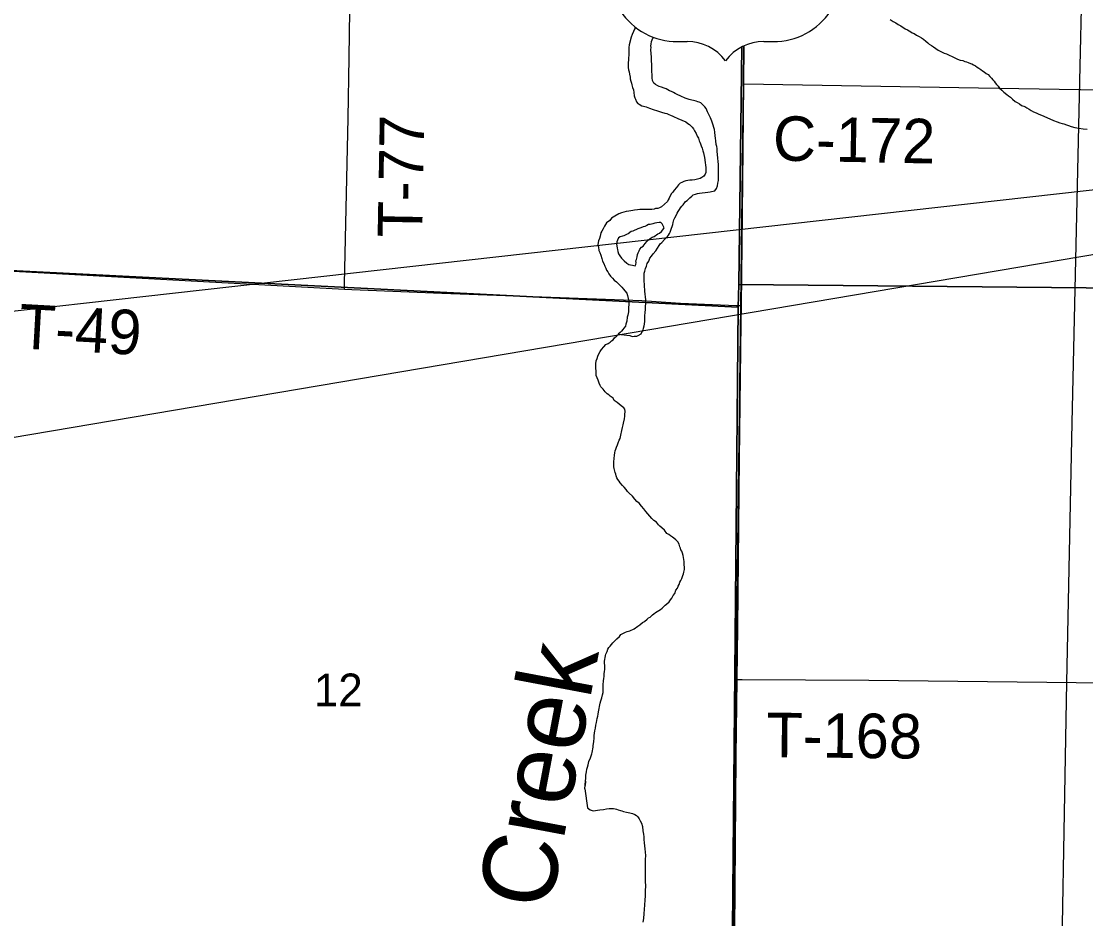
# Model space of a CAD drawing. Extents: x 0 to 68, y 0 to 52.9.
# Drawn here: x 25.207 to 26.517, y 16.185 to 17.291 of the extents above; entities that cross this region are included whole.
import ezdxf

# ---------------------------------------------------------------- set-up
doc = ezdxf.new("R2010")
doc.units = 0
for name, color, linetype in [('Default', 7, 'Continuous'), ('GM_X_County_Road', 7, 'Continuous'), ('GM_X_County_Road_Text', 7, 'Continuous'), ('GM_X_Minor_River', 7, 'Continuous'), ('GM_X_Minor_River_Text', 7, 'Continuous'), ('GM_X_Township', 7, 'Continuous'), ('GM_X_Township_Road', 7, 'Continuous'), ('GM_X_Township_Road_Text', 7, 'Continuous'), ('SH_Data', 7, 'Continuous')]:
    doc.layers.add(name, color=color, linetype=linetype)

msp = doc.modelspace()

# ---------------------------------------------------------------- linework, layer by layer
at = {"layer": 'Default'}
for p, q in [((26.0147, 17.2655), (26.0265, 17.2655)), ((26.1207, 17.2655), (26.1325, 17.2655))]:
    msp.add_line(p, q, dxfattribs=at)
for points in [[(26.0939, 17.2591), (26.0899, 16.9664), (26.0892, 16.9383), (25.1195, 16.9871), (25.1349, 17.9142), (26.1025, 17.8975), (26.0973, 17.5106)], [(26.0973, 17.5106), (26.1025, 17.8975), (27.0362, 17.8879), (26.9878, 16.9576), (26.0899, 16.9664), (26.0939, 17.2591)], [(26.4744, 14.1085), (26.4757, 15.0215), (26.4765, 15.5044), (26.4849, 15.9942), (26.4936, 16.4764), (26.5003, 16.7962), (26.5068, 17.0882), (26.51, 17.2354), (26.5141, 17.413)], [(26.0731, 15.2647), (26.0743, 15.3906), (26.0754, 15.486), (26.0756, 15.5111), (26.0758, 15.5255), (26.0772, 15.5974), (26.0801, 15.7773), (26.0824, 15.9331), (26.0828, 15.9685), (26.0831, 15.9922), (26.084, 16.071), (26.0852, 16.1699), (26.0869, 16.3857), (26.0879, 16.48), (26.0886, 16.5446), (26.0909, 16.7515), (26.0929, 16.9193), (26.0932, 16.9403), (26.0941, 17.0152), (26.0951, 17.0932), (26.0963, 17.2133), (26.0967, 17.2604)]]:
    msp.add_lwpolyline(points, dxfattribs=at)
for points in [[(25.1195, 16.9871), (26.0892, 16.9383), (26.0805, 15.9928), (26.0802, 15.9705), (25.1024, 16.0217)], [(26.0899, 16.9664), (26.9878, 16.9576), (26.9703, 15.9867), (26.5121, 15.996), (26.0805, 15.9928), (26.0892, 16.9383)]]:
    msp.add_lwpolyline(points, close=True, dxfattribs=at)
for centre, radius, start, end in [((26.0138, 17.348), 0.0825, 154.8319, 270.6383), ((26.1334, 17.348), 0.0825, 269.3617, 25.1681), ((26.0265, 17.2066), 0.0589, 36.8699, 90), ((26.1207, 17.2066), 0.0589, 90, 143.1301)]:
    msp.add_arc(centre, radius, start, end, dxfattribs=at)
at = {"layer": 'GM_X_County_Road'}
for points in [[(26.0963, 17.2133), (26.385, 17.2087), (26.5093, 17.2064)], [(26.5093, 17.2064), (26.5108, 17.2064), (26.5435, 17.2058), (26.8043, 17.2014), (27.0501, 17.1968), (27.2359, 17.1926), (27.2779, 17.1917), (27.4547, 17.1875), (27.4916, 17.1869)]]:
    msp.add_lwpolyline(points, dxfattribs=at)
at = {"layer": 'GM_X_Minor_River'}
for points in [[(26.2763, 17.2925), (26.2799, 17.2903), (26.2832, 17.2884), (26.2861, 17.2865), (26.2894, 17.2847), (26.2912, 17.2835), (26.2931, 17.2824), (26.2949, 17.2813), (26.2974, 17.2798), (26.2996, 17.2787), (26.3015, 17.2776), (26.3033, 17.2764), (26.3058, 17.2753), (26.3088, 17.2734), (26.312, 17.2719), (26.315, 17.2701), (26.3172, 17.2686), (26.3201, 17.266), (26.3226, 17.2641), (26.3244, 17.2623), (26.327, 17.2608), (26.3295, 17.2589), (26.3325, 17.257), (26.3354, 17.2548), (26.3394, 17.2529), (26.3427, 17.2514), (26.3456, 17.2503), (26.3558, 17.2454), (26.3591, 17.2439), (26.3624, 17.2428), (26.3657, 17.242), (26.3683, 17.2409), (26.3701, 17.2405), (26.3723, 17.2397), (26.3749, 17.2386), (26.3767, 17.2379), (26.3789, 17.2367), (26.3811, 17.2356), (26.3833, 17.2341), (26.3855, 17.2326), (26.388, 17.2311), (26.3898, 17.2296), (26.392, 17.2282), (26.3942, 17.2263), (26.3968, 17.2248), (26.399, 17.2226)], [(25.963, 17.283), (25.9618, 17.2807), (25.9603, 17.2778), (25.9588, 17.2741), (25.9577, 17.2708), (25.955, 17.2613), (25.9546, 17.2584), (25.9546, 17.2555), (25.9546, 17.2533), (25.9546, 17.2511), (25.9545, 17.2485), (25.9541, 17.2459), (25.9541, 17.2426), (25.9537, 17.2397), (25.9537, 17.2364), (25.954, 17.2334), (25.9544, 17.2309), (25.9551, 17.2283), (25.9554, 17.2253), (25.9561, 17.2217), (25.9565, 17.2195), (25.9572, 17.2169), (25.9579, 17.2143), (25.9582, 17.2121), (25.9593, 17.2088), (25.9604, 17.2062), (25.9607, 17.2029), (25.9614, 17.1988), (25.9621, 17.1963), (25.9628, 17.1944), (25.9639, 17.1911), (25.9657, 17.1893), (25.9675, 17.1885), (25.9708, 17.1863), (25.9726, 17.1859), (25.9759, 17.1851), (25.98, 17.1836), (25.9847, 17.1817), (25.9898, 17.1802), (25.995, 17.1787), (25.999, 17.1772), (26.0016, 17.1768), (26.0038, 17.1756), (26.006, 17.1749), (26.0089, 17.1738), (26.0111, 17.1726), (26.0133, 17.1715), (26.0151, 17.1708), (26.025, 17.1666), (26.0272, 17.1648), (26.0293, 17.1633), (26.0326, 17.1599), (26.0341, 17.1581), (26.0355, 17.1555), (26.0377, 17.1525), (26.0387, 17.1492), (26.0402, 17.1466), (26.0413, 17.1433), (26.042, 17.1415), (26.0427, 17.1396), (26.0438, 17.137), (26.0448, 17.1341), (26.0459, 17.1311), (26.0466, 17.1286), (26.047, 17.1264), (26.0477, 17.1227), (26.0487, 17.1164), (26.049, 17.1135), (26.0494, 17.1106), (26.0494, 17.1073), (26.0493, 17.1043), (26.0486, 17.1021), (26.0471, 17.0999), (26.0445, 17.0981), (26.0426, 17.097), (26.0393, 17.096), (26.036, 17.0953)], [(26.0187, 17.1983), (26.0143, 17.2005), (26.0117, 17.2016), (26.0095, 17.2028), (26.007, 17.2039), (26.0048, 17.205), (26.0026, 17.2061), (26.0004, 17.2073), (25.9982, 17.208), (25.9949, 17.2095), (25.992, 17.2103), (25.9902, 17.211), (25.9876, 17.2125), (25.9854, 17.2144), (25.9836, 17.2177), (25.9833, 17.221), (25.9833, 17.2229), (25.9833, 17.2258), (25.983, 17.2276), (25.983, 17.2302), (25.983, 17.2335), (25.9831, 17.2372), (25.9827, 17.2416), (25.9824, 17.2445), (25.9824, 17.2471), (25.9821, 17.25), (25.9821, 17.2522), (25.9818, 17.2541), (25.9818, 17.2559), (25.9822, 17.2581), (25.9818, 17.2603), (25.9822, 17.2625), (25.9826, 17.2654), (25.9834, 17.2676), (25.9841, 17.2695), (25.985, 17.2707)], [(26.399, 17.2226), (26.4008, 17.2204), (26.4026, 17.2185), (26.4044, 17.2166), (26.4055, 17.2148), (26.4069, 17.2126), (26.4091, 17.2104), (26.4109, 17.2081), (26.4135, 17.2055), (26.416, 17.2033), (26.4197, 17.2003), (26.4219, 17.1988), (26.4244, 17.197), (26.4266, 17.1944), (26.4299, 17.1918), (26.4324, 17.1903), (26.4353, 17.1888), (26.4379, 17.1869), (26.4419, 17.1854), (26.4445, 17.1839), (26.4474, 17.1824), (26.4499, 17.1806), (26.4525, 17.1791), (26.4558, 17.1776), (26.4591, 17.1761), (26.4624, 17.1749), (26.4653, 17.1738), (26.4774, 17.1685), (26.4818, 17.1666), (26.4851, 17.1655), (26.488, 17.1647), (26.4898, 17.1644), (26.4931, 17.1629), (26.4957, 17.1621), (26.499, 17.161), (26.5034, 17.1598), (26.5085, 17.159), (26.5136, 17.1579), (26.5188, 17.1578)], [(25.9741, 16.9175), (25.9745, 16.9212), (25.9745, 16.9245), (25.9745, 16.9278), (25.9746, 16.9318), (25.975, 16.9355), (25.975, 16.9388), (25.9754, 16.9432), (25.9754, 16.9476), (25.9745, 16.9582), (25.9738, 16.9656), (25.9735, 16.9711), (25.9735, 16.9744), (25.9735, 16.9773), (25.9736, 16.9803), (25.9743, 16.9828), (25.9751, 16.9861), (25.9762, 16.9891), (25.9774, 16.9924), (25.9792, 16.9949), (25.9807, 16.9986), (25.9826, 17.0011), (25.9848, 17.004), (25.9878, 17.0077), (25.99, 17.0113), (25.9919, 17.0142), (25.9934, 17.0164), (25.9952, 17.0182), (25.9986, 17.0219), (26.0004, 17.0237), (26.0023, 17.0255), (26.0034, 17.0273), (26.0045, 17.0292), (26.0056, 17.031), (26.0064, 17.0332), (26.0072, 17.0357), (26.0079, 17.0379), (26.0087, 17.0401), (26.0094, 17.0427), (26.0102, 17.046), (26.0113, 17.0485), (26.0128, 17.0515), (26.0143, 17.054), (26.0154, 17.0562), (26.0169, 17.0588), (26.0184, 17.0609), (26.0199, 17.0628), (26.0214, 17.0646), (26.0244, 17.0686), (26.0266, 17.07), (26.0296, 17.0729), (26.0321, 17.0751), (26.034, 17.0766), (26.0369, 17.0776), (26.0392, 17.0784), (26.0417, 17.0787), (26.0517, 17.0801), (26.0546, 17.0804), (26.0564, 17.0807), (26.0583, 17.0811), (26.0605, 17.0818), (26.0627, 17.0847), (26.0639, 17.088), (26.0643, 17.0913), (26.065, 17.0946), (26.065, 17.0964), (26.0651, 17.0986), (26.0651, 17.1012), (26.0651, 17.1034), (26.0651, 17.1056), (26.0648, 17.1097), (26.0648, 17.1122), (26.0648, 17.1141), (26.0645, 17.1177), (26.0642, 17.1221), (26.0639, 17.1266), (26.0635, 17.1302), (26.0632, 17.1339), (26.0629, 17.1365), (26.0621, 17.1387), (26.0618, 17.1431), (26.0615, 17.1464), (26.0611, 17.1493), (26.0605, 17.1538), (26.0601, 17.1574), (26.0594, 17.1596), (26.0583, 17.1626), (26.0566, 17.1674), (26.0551, 17.1718), (26.0533, 17.1755), (26.0515, 17.1788), (26.0497, 17.1829), (26.0483, 17.1851), (26.0457, 17.1877), (26.0432, 17.1899), (26.0414, 17.1907), (26.0395, 17.1914), (26.0377, 17.1922), (26.0289, 17.1941), (26.0238, 17.196), (26.0187, 17.1983)], [(26.036, 17.0953), (26.0327, 17.0949), (26.0298, 17.095), (26.0272, 17.0946), (26.0246, 17.0939), (26.0224, 17.0932), (26.0198, 17.0921), (26.018, 17.0911), (26.0158, 17.0889), (26.0135, 17.086), (26.0106, 17.0827), (26.0087, 17.0801), (26.0072, 17.0783), (26.005, 17.0747), (26.0042, 17.0728), (26.0031, 17.0707), (26.0023, 17.0685), (25.9949, 17.0619), (25.9924, 17.0609), (25.9905, 17.0601), (25.9876, 17.0598), (25.9857, 17.0591), (25.9831, 17.0587), (25.9798, 17.0588), (25.9769, 17.0588), (25.9736, 17.0588), (25.9707, 17.0589), (25.9681, 17.0589), (25.9655, 17.0582), (25.9618, 17.0579), (25.9596, 17.0575), (25.9571, 17.0572), (25.9545, 17.0565), (25.9515, 17.0561), (25.9486, 17.0554), (25.9457, 17.0547), (25.9423, 17.0533), (25.9375, 17.0504), (25.9335, 17.0479), (25.9312, 17.045), (25.9272, 17.0421), (25.9246, 17.0381), (25.9231, 17.0348), (25.9216, 17.0322), (25.9204, 17.03), (25.9193, 17.026), (25.9185, 17.0231), (25.9174, 17.0201), (25.917, 17.0179), (25.9166, 17.0154), (25.9173, 17.0124), (25.9177, 17.0084), (25.9191, 17.0058), (25.9202, 17.0025), (25.9216, 16.9984), (25.9223, 16.9951), (25.9237, 16.9922), (25.9252, 16.9889), (25.9263, 16.9863), (25.9273, 16.9841), (25.9288, 16.9818), (25.9302, 16.9796), (25.932, 16.9767), (25.9346, 16.9741), (25.9368, 16.9715), (25.9393, 16.9696), (25.9462, 16.9629), (25.948, 16.9607), (25.9499, 16.9585), (25.952, 16.9555), (25.9531, 16.953), (25.9538, 16.9493), (25.9545, 16.9456), (25.9545, 16.9434), (25.9545, 16.9416), (25.9544, 16.9379), (25.9544, 16.9353), (25.9544, 16.9327), (25.9536, 16.9287), (25.9528, 16.9262), (25.9521, 16.9214), (25.9509, 16.9177), (25.9505, 16.9152), (25.9487, 16.9126), (25.9472, 16.9108), (25.9457, 16.909), (25.9438, 16.9072), (25.9416, 16.905)], [(25.9806, 17.0224), (25.9835, 17.0246), (25.9858, 17.0253), (25.9902, 17.0286), (25.9924, 17.0296), (25.995, 17.0315), (25.9965, 17.0336), (25.998, 17.0362), (25.9969, 17.0388), (25.9955, 17.041), (25.994, 17.0428), (25.9918, 17.0429), (25.9892, 17.0422), (25.9867, 17.0418), (25.9841, 17.0411), (25.9808, 17.0404), (25.9789, 17.0401), (25.9767, 17.039), (25.9745, 17.0379), (25.9723, 17.0372), (25.9693, 17.0361), (25.9657, 17.0351), (25.9594, 17.0322), (25.9575, 17.0315), (25.9538, 17.0289), (25.9516, 17.0279), (25.9487, 17.0264), (25.9468, 17.0257), (25.9439, 17.025), (25.942, 17.0239)], [(25.942, 17.0239), (25.9406, 17.021), (25.9398, 17.0188), (25.9394, 17.0166), (25.9401, 17.0111), (25.9408, 17.0093), (25.9411, 17.007), (25.9419, 17.0041), (25.9437, 17.0015), (25.9458, 16.9989), (25.9491, 16.9956), (25.952, 16.9926), (25.9546, 16.9911), (25.9568, 16.9904), (25.9593, 16.99), (25.9623, 16.9892), (25.9634, 16.991), (25.9638, 16.9936), (25.9634, 16.9954), (25.9642, 16.9973), (25.965, 17.0006), (25.9653, 17.0031), (25.9661, 17.0053), (25.9672, 17.0079), (25.968, 17.0097), (25.9702, 17.0123), (25.9721, 17.0137), (25.9747, 17.017), (25.9769, 17.0192), (25.9787, 17.0213), (25.9806, 17.0224)], [(25.9416, 16.905), (25.9559, 16.9034), (25.9588, 16.9022), (25.9611, 16.9026), (25.9644, 16.9029), (25.9662, 16.9036), (25.9699, 16.9058), (25.971, 16.9083), (25.9721, 16.9102), (25.9729, 16.9127), (25.9737, 16.9153), (25.9741, 16.9175)], [(25.9156, 16.8751), (25.9167, 16.8781), (25.9179, 16.881), (25.9194, 16.8839), (25.9209, 16.8865), (25.9238, 16.8897), (25.9264, 16.8923), (25.9294, 16.8937), (25.9316, 16.8955), (25.9335, 16.897), (25.9353, 16.8984), (25.9372, 16.9006), (25.9398, 16.9032), (25.9416, 16.9049)], [(26.021, 16.6079), (26.0221, 16.6101), (26.0225, 16.6123), (26.0232, 16.6156), (26.0233, 16.6185), (26.0229, 16.6207), (26.0226, 16.6225), (26.0226, 16.6251), (26.0222, 16.6277), (26.0216, 16.6325), (26.0209, 16.6354), (26.0198, 16.638), (26.0187, 16.6398), (26.0183, 16.6417), (26.0176, 16.6435), (26.0166, 16.6468), (26.0148, 16.6494), (26.0126, 16.652), (26.01, 16.6539), (26.0082, 16.6554), (26.006, 16.6569), (26.0038, 16.6584), (26.0016, 16.6598), (25.9984, 16.6639), (25.9951, 16.6669), (25.9929, 16.6687), (25.9911, 16.6706), (25.9889, 16.6739), (25.9856, 16.6758), (25.9831, 16.6784), (25.9805, 16.681), (25.978, 16.684), (25.9755, 16.6869), (25.9733, 16.6902), (25.9704, 16.6936), (25.9675, 16.6969), (25.9646, 16.6991), (25.962, 16.7021), (25.9591, 16.7058), (25.9551, 16.7095), (25.9529, 16.7114), (25.9515, 16.714), (25.9489, 16.7166), (25.9468, 16.7188), (25.9442, 16.7221), (25.9428, 16.724), (25.9413, 16.7262), (25.9399, 16.7284), (25.9392, 16.7306), (25.9385, 16.7328), (25.9377, 16.735), (25.937, 16.738), (25.9367, 16.7398), (25.9363, 16.742), (25.9364, 16.7446), (25.9364, 16.7479), (25.9372, 16.756), (25.9376, 16.7589), (25.938, 16.7615), (25.9388, 16.7637), (25.9395, 16.7662), (25.9406, 16.7688), (25.9414, 16.7713), (25.9429, 16.7746), (25.944, 16.7768), (25.9444, 16.7787), (25.9448, 16.7809), (25.9452, 16.7827), (25.9456, 16.7845), (25.946, 16.7867), (25.9467, 16.7904), (25.9475, 16.7937), (25.9483, 16.7955), (25.9494, 16.801), (25.9498, 16.8043), (25.9498, 16.8061), (25.9502, 16.8098), (25.9499, 16.8127), (25.9484, 16.8146), (25.9452, 16.8168), (25.9426, 16.8191), (25.9401, 16.8209), (25.9368, 16.8235), (25.9353, 16.8265), (25.9317, 16.8287), (25.9299, 16.8306), (25.928, 16.8317), (25.9255, 16.8343), (25.923, 16.8376), (25.9201, 16.8402), (25.9193, 16.8421), (25.9183, 16.845), (25.9168, 16.8487), (25.9143, 16.8542), (25.9143, 16.8564), (25.9144, 16.8601), (25.914, 16.863), (25.9141, 16.8652), (25.9141, 16.8685), (25.9145, 16.8722), (25.9156, 16.8751)], [(25.9005, 16.3455), (25.9013, 16.3547), (25.9009, 16.3496), (25.9013, 16.3547), (25.9017, 16.3584), (25.9018, 16.3602), (25.9018, 16.362), (25.9022, 16.3642), (25.9025, 16.3661), (25.9029, 16.3694), (25.9037, 16.3719), (25.9045, 16.3749), (25.9056, 16.3789), (25.9075, 16.3833), (25.9082, 16.3858), (25.909, 16.3884), (25.9094, 16.3902), (25.9101, 16.3921), (25.9105, 16.3946), (25.9109, 16.3968), (25.9109, 16.3987), (25.911, 16.4009), (25.9114, 16.4038), (25.9118, 16.4078), (25.9122, 16.4108), (25.9126, 16.4137), (25.913, 16.4166), (25.9137, 16.4199), (25.9141, 16.4236), (25.9149, 16.4272), (25.9157, 16.432), (25.9164, 16.4349), (25.9168, 16.4371), (25.9172, 16.4401), (25.9195, 16.4507), (25.9203, 16.4536), (25.9214, 16.4573), (25.9222, 16.4609), (25.923, 16.4639), (25.923, 16.4657), (25.923, 16.4675), (25.923, 16.4705), (25.9231, 16.4734), (25.9235, 16.4782), (25.9239, 16.4811), (25.9243, 16.4837), (25.9243, 16.4855), (25.9243, 16.4874), (25.9247, 16.4896), (25.9251, 16.4925), (25.9251, 16.4947), (25.9251, 16.4973), (25.9248, 16.5002), (25.9248, 16.502), (25.9252, 16.505), (25.9256, 16.5068), (25.926, 16.5094), (25.9264, 16.5112), (25.9279, 16.5145), (25.929, 16.5174), (25.9301, 16.5192), (25.9316, 16.5211), (25.9335, 16.5229), (25.935, 16.5251), (25.9372, 16.5272), (25.9398, 16.5302), (25.9431, 16.5331), (25.945, 16.5352), (25.9479, 16.537), (25.9505, 16.5381), (25.9527, 16.5392), (25.9557, 16.5399), (25.9612, 16.5424), (25.9656, 16.5457), (25.9682, 16.5471), (25.9715, 16.55), (25.9738, 16.5515), (25.9771, 16.5544), (25.9789, 16.5558), (25.9808, 16.5569), (25.9838, 16.5594), (25.9856, 16.5609), (25.9875, 16.5623), (25.9915, 16.5649), (25.9937, 16.5663), (25.9956, 16.5678), (25.9993, 16.5714), (26.0011, 16.5728), (26.0041, 16.5757), (26.006, 16.5779), (26.0075, 16.5801), (26.0093, 16.5834), (26.0112, 16.5859), (26.0127, 16.59), (26.0146, 16.5925), (26.0153, 16.5947), (26.0164, 16.5969), (26.0176, 16.5998), (26.0187, 16.6017), (26.0198, 16.6042), (26.021, 16.6079)], [(25.9005, 16.3455), (25.9036, 16.322), (25.9054, 16.3205), (25.9072, 16.3194), (25.9094, 16.3186), (25.9113, 16.3182), (25.9135, 16.3186), (25.916, 16.3189), (25.919, 16.3193), (25.9234, 16.32), (25.9271, 16.3207), (25.9304, 16.321), (25.9337, 16.321), (25.9359, 16.3209), (25.9377, 16.3205), (25.9395, 16.3202), (25.9417, 16.3194), (25.9443, 16.3186), (25.9461, 16.3183), (25.948, 16.3175), (25.9516, 16.3167), (25.9538, 16.316), (25.956, 16.3156), (25.959, 16.3148), (25.9619, 16.3137), (25.9641, 16.3126), (25.9659, 16.3107), (25.9673, 16.3085), (25.9688, 16.3059), (25.9702, 16.303), (25.9713, 16.2989), (25.972, 16.2934), (25.9727, 16.2897), (25.973, 16.2864), (25.9733, 16.2831), (25.9737, 16.2787), (25.974, 16.275), (25.9743, 16.2713), (25.9746, 16.2673), (25.975, 16.2633), (25.9749, 16.2581), (25.9748, 16.2456), (25.9748, 16.2409), (25.9747, 16.2361), (25.9747, 16.2313), (25.975, 16.2258), (25.9749, 16.2199), (25.9749, 16.2137), (25.9744, 16.2082), (25.974, 16.2023), (25.9736, 16.1968), (25.9732, 16.1917), (25.9727, 16.1858), (25.972, 16.181)]]:
    msp.add_lwpolyline(points, dxfattribs=at)
at = {"layer": 'GM_X_Township'}
msp.add_lwpolyline([(26.0526, 14.1085), (26.0668, 15.0057), (26.0672, 15.0296), (26.0731, 15.4857), (26.0734, 15.5103), (26.0819, 15.9691), (26.0824, 15.9921), (26.0868, 16.4805), (26.0925, 16.94), (26.0957, 17.214), (26.096, 17.2601)], dxfattribs=at)
at = {"layer": 'GM_X_Township_Road'}
for points in [[(25.6048, 16.9606), (25.6049, 16.967), (25.6091, 17.171), (25.6104, 17.246), (25.6121, 17.3618)], [(25.1211, 16.9864), (25.1289, 16.986), (25.1974, 16.9827), (25.6048, 16.9606)], [(25.6048, 16.9606), (25.6138, 16.9601), (25.7247, 16.9555), (25.9705, 16.9466), (26.0184, 16.9432), (26.0873, 16.9405), (26.0932, 16.9403)], [(26.0879, 16.48), (26.0943, 16.4799), (26.2502, 16.479), (26.4691, 16.4766), (26.5051, 16.4761), (26.5561, 16.4754), (26.703, 16.4742), (26.82, 16.4729), (26.8739, 16.4722), (26.9489, 16.4711), (27.0299, 16.4699), (27.1048, 16.4684), (27.3746, 16.4619), (27.4586, 16.4596), (27.473, 16.4592)]]:
    msp.add_lwpolyline(points, dxfattribs=at)
at = {"layer": 'SH_Data'}
msp.add_lwpolyline([(24.3814, 16.8419), (27.9302, 17.2408), (24.3814, 16.6396)], close=True, dxfattribs=at)

# ---------------------------------------------------------------- texts
at = {"layer": 'Default'}
msp.add_text('12', height=0.04038, rotation=0, dxfattribs=at).set_placement((25.5671, 16.4469))
at = {"layer": 'GM_X_County_Road_Text'}
msp.add_text('C-172', height=0.05481, rotation=358.8979, dxfattribs=at).set_placement((26.1316, 17.1191))
at = {"layer": 'GM_X_Minor_River_Text'}
msp.add_text('Creek', height=0.09139, rotation=79.3151, dxfattribs=at).set_placement((25.8576, 16.1936))
at = {"layer": 'GM_X_Township_Road_Text'}
for s, rotation, p in [('T-77', 88.9383, (25.7003, 17.0237)), ('T-49', 356.8205, (25.2029, 16.8878)), ('T-168', 359.4386, (26.1237, 16.3844))]:
    msp.add_text(s, height=0.05481, rotation=rotation, dxfattribs=at).set_placement(p)

doc.saveas('drawing.dxf')
